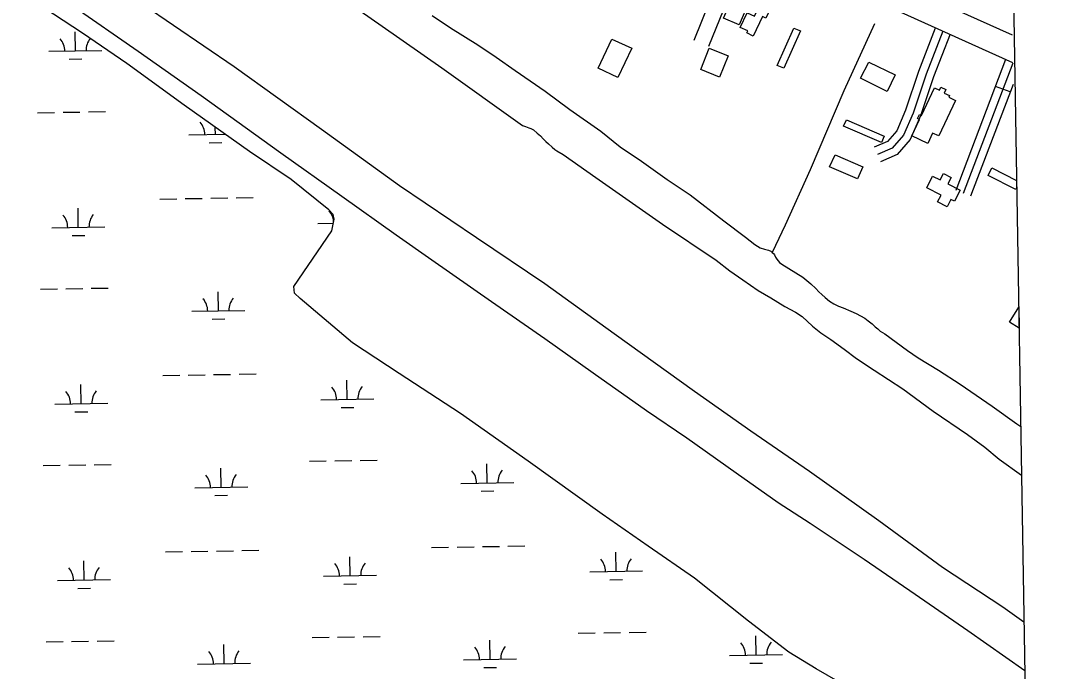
# Model space of a CAD drawing. Extents: x 3855477 to 3893699, y 299188 to 325115.
# Drawn here: x 3889622 to 3891597, y 310017 to 311243 of the extents above; entities that cross this region are included whole.
import ezdxf

# ---------------------------------------------------------------- set-up
doc = ezdxf.new("R2010")
doc.units = 0
for name, color, linetype in [('V-BLDG-OTLN', 7, 'Continuous'), ('V-GRID-FRAM', 7, 'Continuous'), ('V-LEVE-TOET', 7, 'Continuous'), ('V-ROAD-CNTR', 7, 'Continuous'), ('V-TOPO-SHOR', 7, 'Continuous'), ('V-WETL-SWMP', 7, 'Continuous')]:
    doc.layers.add(name, color=color, linetype=linetype)

msp = doc.modelspace()

# ---------------------------------------------------------------- linework, layer by layer
at = {"layer": 'V-BLDG-OTLN'}
for p, q in [((3891446.1, 310951.9), (3891453.1, 310966.1)), ((3891453.1, 310966.1), (3891499.6, 310942.7)), ((3891498.3, 310925.7), (3891446.1, 310951.9)), ((3891499.6, 310942.7), (3891499.8, 310928.8)), ((3891499.8, 310928.8), (3891498.3, 310925.7)), ((3891486.3, 310675.1), (3891503.6, 310703.7)), ((3891503.6, 310703.7), (3891504.3, 310664.2)), ((3891504.3, 310664.2), (3891486.3, 310675.1))]:
    msp.add_line(p, q, dxfattribs=at)
for points in [[(3890947.1, 311248.3), (3890965.4, 311291.2), (3890994.7, 311278.6), (3890976.5, 311236.1)], [(3891002.6, 311214.8), (3890990.9, 311220.7), (3890992.6, 311224.4), (3890978.5, 311231.2), (3890991.7, 311258.8), (3891005.4, 311252.2), (3891019.1, 311280.9), (3891031.5, 311275), (3891027.3, 311266), (3891033.7, 311262.9), (3891026.7, 311248.3), (3891020.1, 311251.4)], [(3891079.6, 311230), (3891092.1, 311224.4), (3891060.8, 311154), (3891048.3, 311159.5)], [(3890736.3, 311209), (3890773.6, 311191.8), (3890747.3, 311136.7), (3890710.2, 311154.4)], [(3890955.6, 311177.4), (3890939.5, 311137.3), (3890903.8, 311151.8), (3890920, 311191.9)], [(3891221.1, 311165.8), (3891270.9, 311141.4), (3891255.7, 311110.4), (3891205, 311135.2)], [(3891344.8, 311117.5), (3891354.4, 311113), (3891356.8, 311118.2), (3891366.2, 311113.8), (3891363.1, 311107.2), (3891373.1, 311102.6), (3891371.6, 311099.4), (3891384.5, 311093.4), (3891353.3, 311026.4), (3891341.3, 311031.9), (3891332.2, 311012.4), (3891302, 311026.4), (3891316.4, 311057.5), (3891312.9, 311059.1), (3891316.5, 311067.1), (3891320.5, 311065.2)], [(3891178.6, 311056.9), (3891249.8, 311026.3), (3891244.6, 311014.2), (3891172.9, 311045)], [(3891157.4, 310990.7), (3891209.7, 310968), (3891199.8, 310945.3), (3891146.7, 310968.3)], [(3891341.1, 310950.9), (3891355.6, 310943.5), (3891361.9, 310955.8), (3891376.3, 310948.4), (3891370, 310936.3), (3891393, 310924.5), (3891382.3, 310903.7), (3891375.9, 310906.9), (3891368.7, 310892.9), (3891350.6, 310902.2), (3891357.1, 310914.8), (3891330.3, 310928.5)]]:
    msp.add_lwpolyline(points, close=True, dxfattribs=at)
at = {"layer": 'V-GRID-FRAM'}
msp.add_lwpolyline([(3859445.3, 322797), (3891292.6, 323315.8), (3891596.8, 305135.9), (3859733.6, 304616.8), (3859445.3, 322797)], dxfattribs=at)
at = {"layer": 'V-LEVE-TOET'}
for points in [[(3889717.5, 311272.8), (3889842.6, 311186.6), (3889961.4, 311102.7), (3890012.8, 311065.7), (3890111.7, 310994.5), (3890226.8, 310912.9), (3890329.1, 310839.9), (3890396.6, 310793), (3890509.1, 310714.1), (3890609.6, 310644.8), (3890701, 310579.8), (3890801.7, 310509), (3890877.6, 310457.1), (3890970.4, 310390.9), (3891050, 310335.5), (3891110.1, 310296.2), (3891211.9, 310228.7), (3891308.3, 310162.5), (3891407.8, 310094.2), (3891515.1, 310018.7)], [(3889852.3, 311274.1), (3890023.8, 311157.2), (3890188.7, 311039.3), (3890335.4, 310933.1), (3890481.1, 310834.7), (3890609.8, 310748), (3890740.6, 310653.8), (3890891.9, 310545), (3890998.3, 310470.7), (3891109.1, 310394.6), (3891239.6, 310301.4), (3891360, 310213.6), (3891473.7, 310138.5), (3891513.5, 310110.5)]]:
    msp.add_lwpolyline(points, dxfattribs=at)
at = {"layer": 'V-ROAD-CNTR'}
msp.add_line((3891487.8, 311109.4), (3891459.7, 311120), dxfattribs=at)
for points in [[(3891492.5, 311164.4), (3890930.6, 311418), (3889498.9, 312065.7), (3888757.7, 312400.2), (3887937.9, 312768.5), (3886982.5, 313203.4)], [(3887347.8, 313091.5), (3888589.6, 312527.4), (3889531.5, 312101.8), (3890546, 311643), (3891383, 311265.7), (3891491.6, 311217.4)], [(3890967, 311401.5), (3890931.9, 311308.3), (3890890.7, 311206.6)], [(3890994.4, 311389.2), (3890959.8, 311297.4), (3890918.6, 311195.3)], [(3891346.3, 311229.5), (3891314.9, 311148.1), (3891290.4, 311074.9), (3891273.6, 311035.9), (3891256.2, 311016.1), (3891231, 311005.1)], [(3891360.3, 311224.1), (3891329, 311143), (3891304.5, 311069.6), (3891286.4, 311027.8), (3891265.2, 311003.7), (3891237, 310991.4)], [(3891374.3, 311218.7), (3891343.1, 311137.9), (3891318.5, 311064.2), (3891299.2, 311019.7), (3891274.3, 310991.3), (3891243, 310977.6)], [(3891479, 311170.5), (3891384.8, 310923.4)], [(3891492.5, 311163.9), (3891398.8, 310918)], [(3891493.2, 311123.5), (3891412.8, 310912.7)]]:
    msp.add_lwpolyline(points, dxfattribs=at)
at = {"layer": 'V-TOPO-SHOR'}
msp.add_line((3890792, 310979), (3890840.6, 310944.3), dxfattribs=at)
for points in [[(3890170.1, 311326.5), (3890303.2, 311233.7), (3890415.6, 311155), (3890567.9, 311046), (3890573.3, 311044.1), (3890579.8, 311041.7), (3890583.6, 311040.4), (3890588.4, 311037.8), (3890595.3, 311031.9), (3890601.3, 311026.4), (3890606.7, 311021.1), (3890611.7, 311016.2), (3890616.5, 311011.5), (3890623.6, 311005), (3890628.4, 311001), (3890632.2, 310998.5), (3890644.5, 310991.2), (3890706.2, 310948.4), (3890831.6, 310859.9), (3890933.1, 310792.4), (3890958.6, 310772.2), (3890983.1, 310755.1), (3891012.5, 310735.1), (3891036, 310721), (3891062.2, 310705.1), (3891082.5, 310694.4), (3891095.5, 310685.7), (3891114.6, 310667.8), (3891130.3, 310655), (3891149.2, 310642.7), (3891174.3, 310624.6), (3891198, 310607.1), (3891231, 310584.6), (3891285.3, 310549.7), (3891342.5, 310507.2), (3891406.8, 310463.3), (3891440, 310439.7), (3891466.7, 310416.7), (3891508.9, 310386.8)], [(3890397, 311253.3), (3890432, 311230.4), (3890483.3, 311198.5), (3890517.7, 311174.8), (3890554.1, 311149.6), (3890610.1, 311111.2), (3890656.7, 311076.1), (3890715.2, 311035.6), (3890751.6, 311005.8), (3890792, 310979)], [(3891231.9, 311238), (3891173.5, 311111.5), (3891110.1, 310962.8), (3891062.9, 310858), (3891045, 310819.9), (3891038.7, 310806.9)], [(3890840.6, 310944.3), (3890883.8, 310915.4), (3890947.6, 310866.2), (3890988.4, 310835.3), (3891006.2, 310822), (3891015.9, 310815.7), (3891024.3, 310813), (3891031.7, 310811.1), (3891036.1, 310809.3), (3891038.7, 310806.9), (3891041.1, 310804.6), (3891043.3, 310802), (3891045.1, 310798), (3891047.1, 310793.9), (3891052.5, 310787.7), (3891056.9, 310784.8), (3891096.7, 310760.2), (3891111.3, 310747.9), (3891120.7, 310738.6), (3891126.7, 310732.5), (3891132.1, 310727.4), (3891138.3, 310721.8), (3891146.7, 310715.1), (3891155.1, 310709.6), (3891163.5, 310705.7), (3891172.5, 310702.5), (3891186.7, 310696.3), (3891197.2, 310691.4), (3891205.4, 310687), (3891213.2, 310682.9), (3891219.8, 310677.8), (3891227.2, 310672.1), (3891233, 310666.7), (3891238, 310662.6), (3891242.4, 310658.6), (3891251.2, 310653.1), (3891294.2, 310622.2), (3891314.2, 310607.8), (3891352.2, 310584.9), (3891393.3, 310558.7), (3891453.5, 310517.1), (3891499.9, 310483.8), (3891507.4, 310478.6)]]:
    msp.add_lwpolyline(points, dxfattribs=at)
at = {"layer": 'V-WETL-SWMP'}
for p, q in [((3889737.5, 311220.3), (3889664.7, 311268.2)), ((3889724.4, 311186.9), (3889723.8, 311222.9)), ((3889821.1, 311163.3), (3889737.5, 311220.3)), ((3889674.4, 311186.1), (3889774.4, 311187.7)), ((3889712.7, 311171.2), (3889736.7, 311171.6)), ((3889929.6, 311084.6), (3889821.1, 311163.3)), ((3890052.4, 310997), (3889929.6, 311084.6)), ((3889652.9, 311070.3), (3889684.9, 311070.8)), ((3889700.9, 311071), (3889732.9, 311071.6)), ((3889748.9, 311071.8), (3889780.9, 311072.3)), ((3889988.4, 311029.3), (3889988.2, 311042.7)), ((3889938.5, 311028.5), (3890006.7, 311029.6)), ((3889976.7, 311013.7), (3890000.7, 311014.1)), ((3890131, 310944.1), (3890052.4, 310997)), ((3890202.4, 310887.3), (3890131, 310944.1)), ((3889883.6, 310907.5), (3889915.6, 310908)), ((3889931.6, 310908.3), (3889963.6, 310908.8)), ((3889979.6, 310909.1), (3890011.6, 310909.6)), ((3890027.6, 310909.8), (3890059.5, 310910.4)), ((3889729.8, 310854.2), (3889729.2, 310890.2)), ((3890210.2, 310878.1), (3890202.4, 310887.3)), ((3890212.3, 310869.6), (3890210.2, 310878.1)), ((3890181.7, 310861.6), (3890210.9, 310862.1)), ((3890208.3, 310847.7), (3890212.3, 310869.6)), ((3889679.8, 310853.4), (3889779.8, 310855.1)), ((3889718.1, 310838.6), (3889742.1, 310839)), ((3890136.1, 310742.3), (3890208.3, 310847.7)), ((3889706.3, 310738.4), (3889738.3, 310738.9)), ((3889754.3, 310739.2), (3889786.3, 310739.7)), ((3890137.3, 310730.1), (3890136.1, 310742.3)), ((3889658.3, 310737.6), (3889690.3, 310738.1)), ((3889993.9, 310696.7), (3889993.3, 310732.7)), ((3890148, 310720.2), (3890137.3, 310730.1)), ((3890246.7, 310636.1), (3890148, 310720.2)), ((3889943.9, 310695.8), (3890043.9, 310697.5)), ((3889982.1, 310681), (3890006.1, 310681.4)), ((3890334.7, 310578.3), (3890246.7, 310636.1)), ((3889889, 310574.9), (3889921, 310575.4)), ((3889937, 310575.6), (3889969, 310576.2)), ((3889985, 310576.4), (3890017, 310576.9)), ((3890033, 310577.2), (3890065, 310577.7)), ((3890237.1, 310529.8), (3890236.5, 310565.8)), ((3890450.6, 310503), (3890334.7, 310578.3)), ((3889735.2, 310521.6), (3889734.7, 310557.6)), ((3889685.3, 310520.8), (3889785.2, 310522.4)), ((3890187.1, 310529), (3890287.1, 310530.6)), ((3889723.5, 310506), (3889747.5, 310506.4)), ((3890225.3, 310514.2), (3890249.3, 310514.5)), ((3890467.6, 310491.2), (3890450.6, 310503)), ((3890578.4, 310413.2), (3890467.6, 310491.2)), ((3889663.7, 310405), (3889695.7, 310405.5)), ((3889711.7, 310405.8), (3889743.7, 310406.3)), ((3889759.7, 310406.6), (3889791.7, 310407.1)), ((3890165.6, 310413.2), (3890197.6, 310413.7)), ((3890213.6, 310414), (3890245.6, 310414.5)), ((3890261.6, 310414.7), (3890293.6, 310415.3)), ((3890501.1, 310372.2), (3890500.5, 310408.2)), ((3890717.7, 310313.4), (3890578.4, 310413.2)), ((3889999.3, 310364), (3889998.7, 310400)), ((3889949.3, 310363.2), (3890049.3, 310364.8)), ((3890451.1, 310371.4), (3890551.1, 310373)), ((3889987.5, 310348.4), (3890011.5, 310348.8)), ((3890489.4, 310356.6), (3890513.4, 310357)), ((3890804.9, 310252.8), (3890717.7, 310313.4)), ((3890038.4, 310244.6), (3890070.4, 310245.1)), ((3890396.3, 310250.4), (3890428.2, 310250.9)), ((3890444.2, 310251.2), (3890476.2, 310251.7)), ((3890492.2, 310252), (3890524.2, 310252.5)), ((3890540.2, 310252.8), (3890572.2, 310253.3)), ((3890891.9, 310192.5), (3890804.9, 310252.8)), ((3889740.7, 310189), (3889740.1, 310225)), ((3889894.4, 310242.2), (3889926.4, 310242.8)), ((3889942.4, 310243), (3889974.4, 310243.5)), ((3889990.4, 310243.8), (3890022.4, 310244.3)), ((3890242.5, 310197.2), (3890241.9, 310233.1)), ((3890744.3, 310205.3), (3890743.8, 310241.3)), ((3890694.4, 310204.5), (3890794.3, 310206.1)), ((3889690.7, 310188.2), (3889790.7, 310189.8)), ((3890192.5, 310196.3), (3890292.5, 310198)), ((3890732.6, 310189.7), (3890756.6, 310190.1)), ((3890993.8, 310111.3), (3890891.9, 310192.5)), ((3889728.9, 310173.4), (3889752.9, 310173.7)), ((3890230.8, 310181.5), (3890254.8, 310181.9)), ((3891069.8, 310053.1), (3890993.8, 310111.3)), ((3890672.8, 310088.7), (3890704.8, 310089.2)), ((3890720.8, 310089.5), (3890752.8, 310090)), ((3890768.8, 310090.3), (3890800.8, 310090.8)), ((3889669.1, 310072.4), (3889701.1, 310072.9)), ((3889717.1, 310073.1), (3889749.1, 310073.7)), ((3889765.1, 310073.9), (3889797.1, 310074.4)), ((3890004.7, 310031.4), (3890004.1, 310067.4)), ((3890171, 310080.5), (3890203, 310081.1)), ((3890219, 310081.3), (3890251, 310081.8)), ((3890267, 310082.1), (3890299, 310082.6)), ((3890506.5, 310039.6), (3890506, 310075.6)), ((3891008.4, 310047.7), (3891007.8, 310083.7)), ((3890958.4, 310046.9), (3891058.4, 310048.6)), ((3891121.4, 310021.8), (3891069.8, 310053.1)), ((3889954.7, 310030.6), (3890054.7, 310032.2)), ((3890456.6, 310038.8), (3890556.5, 310040.4)), ((3890996.6, 310032.1), (3891020.6, 310032.5)), ((3890494.8, 310023.9), (3890518.8, 310024.3)), ((3891183.9, 309985.5), (3891121.4, 310021.8))]:
    msp.add_line(p, q, dxfattribs=at)
for centre, start, end in [((3889669.2, 311186.4), 0.1615, 41.7052), ((3889779.6, 311188.2), 141.211, 181.7052), ((3889933.2, 311028.9), 0.1615, 41.7052), ((3889674.6, 310853.8), 0.1615, 41.7052), ((3889785.1, 310855.6), 140.1615, 181.7052), ((3890176.4, 310862), 5.4493, 41.7052), ((3889938.6, 310696.2), 0.1615, 41.7052), ((3890049.1, 310698), 140.1615, 181.7052), ((3889680, 310521.2), 0.1615, 41.7052), ((3889790.5, 310523), 140.1615, 181.7052), ((3890181.8, 310529.4), 0.1615, 41.7052), ((3890292.3, 310531.2), 140.1615, 181.7052), ((3889944, 310363.6), 0.1615, 41.7052), ((3890054.5, 310365.4), 140.1615, 181.7052), ((3890445.9, 310371.8), 0.1615, 41.7052), ((3890556.4, 310373.6), 140.1615, 181.7052), ((3890689.1, 310204.9), 0.1615, 41.7052), ((3890799.6, 310206.7), 140.1615, 181.7052), ((3889685.4, 310188.6), 0.1615, 41.7052), ((3889795.9, 310190.4), 140.1615, 181.7052), ((3890187.3, 310196.7), 0.1615, 41.7052), ((3890297.7, 310198.5), 140.1615, 181.7052), ((3890953.1, 310047.3), 0.1615, 41.7052), ((3891063.6, 310049.1), 140.1615, 181.7052), ((3889949.5, 310031), 0.1615, 41.7052), ((3890059.9, 310032.8), 140.1615, 181.7052), ((3890451.3, 310039.1), 0.1615, 41.7052), ((3890561.8, 310040.9), 140.1615, 181.7052)]:
    msp.add_arc(centre, 35.2, start, end, dxfattribs=at)

doc.saveas('drawing.dxf')
